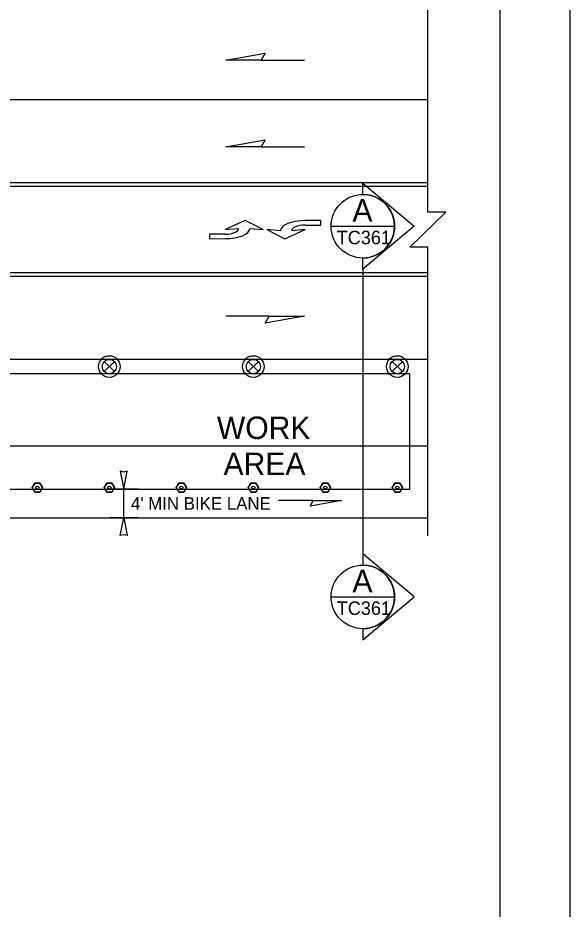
# Model space of a CAD drawing. Extents: x 99958 to 100176, y 99935 to 100011.
# Drawn here: x 100133.607 to 100136.062, y 99972.334 to 99976.293 of the extents above; entities that cross this region are included whole.
import ezdxf

# ---------------------------------------------------------------- set-up
doc = ezdxf.new("R2010")
doc.units = 0
for name, color, linetype in [('RD_ED_ShoulderPavedEdge', 7, 'Continuous'), ('RD_MK_LineEdgeYellow', 7, 'Continuous'), ('RD_MK_LineLane', 7, 'Continuous'), ('RD_MK_LineTwoWayLtTurn', 7, 'Continuous'), ('SH_GI_PlotLimits', 7, 'Continuous'), ('SH_GI_SheetBorder', 7, 'Continuous'), ('SH_TI_WZSectionCut', 7, 'Continuous'), ('TR_WZ_TrafficSafetyDrum', 7, 'Continuous'), ('TR_WZ_TubularMarker', 7, 'Continuous'), ('TR_WZ_WorkAreaLabel', 7, 'Continuous'), ('TR_WZ_WorkZoneDetails', 7, 'Continuous'), ('TR_WZ_WorkZoneTextCurrent', 7, 'Continuous')]:
    doc.layers.add(name, color=color, linetype=linetype)

msp = doc.modelspace()

# ---------------------------------------------------------------- linework, layer by layer
at = {"layer": 'RD_ED_ShoulderPavedEdge'}
msp.add_line((100132.5069, 99974.0724), (100135.43, 99974.0724), dxfattribs=at)
at = {"layer": 'RD_MK_LineEdgeYellow'}
msp.add_line((100132.7569, 99974.3924), (100135.43, 99974.3924), dxfattribs=at)
at = {"layer": 'RD_MK_LineLane'}
for points in [[(100135.43, 99975.9284), (100128.195, 99975.9284)], [(100135.43, 99974.7764), (100128.195, 99974.7764)]]:
    msp.add_lwpolyline(points, dxfattribs=at)
at = {"layer": 'RD_MK_LineTwoWayLtTurn'}
for p, q in [((100135.43, 99975.5604), (100132.2245, 99975.5604)), ((100135.43, 99975.1444), (100132.2245, 99975.1444))]:
    msp.add_line(p, q, dxfattribs=at)
for points in [[(100135.43, 99975.5445), (100132.2245, 99975.5445)], [(100135.43, 99975.1604), (100132.2245, 99975.1604)]]:
    msp.add_lwpolyline(points, dxfattribs=at)
at = {"layer": 'SH_GI_PlotLimits'}
msp.add_lwpolyline([(100119.0625, 99969.6875), (100136.0625, 99969.6875), (100136.0625, 99980.6875), (100119.0625, 99980.6875)], close=True, dxfattribs=at)
at = {"layer": 'SH_GI_SheetBorder'}
msp.add_line((100135.75, 99980.375), (100135.75, 99970), dxfattribs=at)
at = {"layer": 'SH_TI_WZSectionCut'}
for p, q in [((100135.1407, 99975.5088), (100135.1407, 99975.5587)), ((100135.1407, 99975.5587), (100135.3688, 99975.3676)), ((100135.3688, 99975.3676), (100135.1407, 99975.1764)), ((100135.1407, 99975.1764), (100135.1407, 99975.2264)), ((100135.1407, 99975.1764), (100135.1407, 99973.9125)), ((100135.1407, 99973.9125), (100135.1407, 99973.8625)), ((100135.3689, 99973.7213), (100135.1407, 99973.9125)), ((100135.1407, 99973.5302), (100135.3689, 99973.7213)), ((100135.1407, 99973.5801), (100135.1407, 99973.5302))]:
    msp.add_line(p, q, dxfattribs=at)
for points in [[(100134.9995, 99975.3676), (100135.2819, 99975.3676)], [(100134.9995, 99973.7213), (100135.2819, 99973.7213)]]:
    msp.add_lwpolyline(points, dxfattribs=at)
for centre in [(100135.1407, 99975.3676), (100135.1407, 99973.7213)]:
    msp.add_circle(centre, 0.1412, dxfattribs=at)
for centre in [(100135.1407, 99975.3676), (100135.1407, 99973.7213)]:
    msp.add_arc(centre, 0.1412, 269.9978, 90.0022, dxfattribs=at)
at = {"layer": 'TR_WZ_TrafficSafetyDrum'}
for p, q in [((100133.9913, 99974.7671), (100134.0365, 99974.7218)), ((100134.0365, 99974.7671), (100133.9913, 99974.7218)), ((100134.6313, 99974.7671), (100134.6765, 99974.7218)), ((100134.6765, 99974.7671), (100134.6313, 99974.7218)), ((100135.2713, 99974.7671), (100135.3165, 99974.7218)), ((100135.3165, 99974.7671), (100135.2713, 99974.7218))]:
    msp.add_line(p, q, dxfattribs=at)
for centre, radius in [((100134.0139, 99974.7445), 0.048), ((100134.0139, 99974.7445), 0.048), ((100134.0139, 99974.7445), 0.032), ((100134.6539, 99974.7445), 0.048), ((100134.6539, 99974.7445), 0.048), ((100134.6539, 99974.7445), 0.032), ((100135.2939, 99974.7445), 0.048), ((100135.2939, 99974.7445), 0.048), ((100135.2939, 99974.7445), 0.032)]:
    msp.add_circle(centre, radius, dxfattribs=at)
at = {"layer": 'TR_WZ_TubularMarker'}
for points in [[(100133.6708, 99974.2071), (100133.6824, 99974.2271), (100133.7055, 99974.2271), (100133.717, 99974.2071), (100133.7055, 99974.1871), (100133.6824, 99974.1871)], [(100133.9908, 99974.2071), (100134.0024, 99974.2271), (100134.0255, 99974.2271), (100134.037, 99974.2071), (100134.0255, 99974.1871), (100134.0024, 99974.1871)], [(100134.3108, 99974.2071), (100134.3224, 99974.2271), (100134.3455, 99974.2271), (100134.357, 99974.2071), (100134.3455, 99974.1871), (100134.3224, 99974.1871)], [(100134.6308, 99974.2071), (100134.6424, 99974.2271), (100134.6655, 99974.2271), (100134.677, 99974.2071), (100134.6655, 99974.1871), (100134.6424, 99974.1871)], [(100134.9508, 99974.2071), (100134.9624, 99974.2271), (100134.9855, 99974.2271), (100134.997, 99974.2071), (100134.9855, 99974.1871), (100134.9624, 99974.1871)], [(100135.2708, 99974.2071), (100135.2824, 99974.2271), (100135.3055, 99974.2271), (100135.317, 99974.2071), (100135.3055, 99974.1871), (100135.2824, 99974.1871)]]:
    msp.add_lwpolyline(points, close=True, dxfattribs=at)
for points in [[(100133.6824, 99974.1871), (100133.7055, 99974.1871), (100133.717, 99974.2071), (100133.7055, 99974.2271), (100133.6824, 99974.2271), (100133.6708, 99974.2071), (100133.6824, 99974.1871)], [(100134.0024, 99974.1871), (100134.0255, 99974.1871), (100134.037, 99974.2071), (100134.0255, 99974.2271), (100134.0024, 99974.2271), (100133.9908, 99974.2071), (100134.0024, 99974.1871)], [(100134.3224, 99974.1871), (100134.3455, 99974.1871), (100134.357, 99974.2071), (100134.3455, 99974.2271), (100134.3224, 99974.2271), (100134.3108, 99974.2071), (100134.3224, 99974.1871)], [(100134.6424, 99974.1871), (100134.6655, 99974.1871), (100134.677, 99974.2071), (100134.6655, 99974.2271), (100134.6424, 99974.2271), (100134.6308, 99974.2071), (100134.6424, 99974.1871)], [(100134.9624, 99974.1871), (100134.9855, 99974.1871), (100134.997, 99974.2071), (100134.9855, 99974.2271), (100134.9624, 99974.2271), (100134.9508, 99974.2071), (100134.9624, 99974.1871)], [(100135.2824, 99974.1871), (100135.3055, 99974.1871), (100135.317, 99974.2071), (100135.3055, 99974.2271), (100135.2824, 99974.2271), (100135.2708, 99974.2071), (100135.2824, 99974.1871)]]:
    msp.add_lwpolyline(points, dxfattribs=at)
for centre in [(100133.6939, 99974.2071), (100134.0139, 99974.2071), (100134.3339, 99974.2071), (100134.6539, 99974.2071), (100134.9739, 99974.2071), (100135.2939, 99974.2071)]:
    msp.add_circle(centre, 0.00667, dxfattribs=at)
at = {"layer": 'TR_WZ_WorkZoneDetails'}
for p, q in [((100134.6886, 99976.105), (100134.8815, 99976.105)), ((100134.6886, 99975.721), (100134.8815, 99975.721)), ((100134.7242, 99974.9684), (100134.5313, 99974.9684)), ((100134.1419, 99974.2004), (100134.0139, 99974.2004)), ((100134.0779, 99974.0724), (100134.0779, 99974.2004)), ((100134.9207, 99974.1488), (100134.7664, 99974.1488)), ((100134.9207, 99974.1488), (100134.7664, 99974.1488)), ((100134.1419, 99974.0724), (100134.0139, 99974.0724))]:
    msp.add_line(p, q, dxfattribs=at)
for points in [[(100135.43, 99973.9924), (100135.43, 99975.275), (100135.35, 99975.275), (100135.51, 99975.4299), (100135.43, 99975.4299), (100135.43, 99976.7124)], [(100134.6384, 99975.3574), (100134.6984, 99975.3525), (100134.6184, 99975.3925), (100134.5284, 99975.3525), (100134.5884, 99975.3574)], [(100134.8844, 99975.3724), (100134.9544, 99975.3724), (100134.9544, 99975.3925), (100134.8844, 99975.3924)], [(100134.7744, 99975.3475), (100134.7144, 99975.3524), (100134.7944, 99975.3124), (100134.8844, 99975.3524), (100134.8244, 99975.3475)], [(100134.5284, 99975.3325), (100134.4584, 99975.3325), (100134.4584, 99975.3124), (100134.5284, 99975.3125)]]:
    msp.add_lwpolyline(points, dxfattribs=at)
for points in [[(100134.5313, 99976.105), (100134.7064, 99976.1359), (100134.6886, 99976.105)], [(100134.5313, 99975.721), (100134.7064, 99975.7519), (100134.6886, 99975.721)], [(100134.8815, 99974.9684), (100134.7064, 99974.9376), (100134.7242, 99974.9684)], [(100128.275, 99974.7114), (100128.275, 99974.2004), (100130.4939, 99974.2004), (100130.8139, 99974.2004), (100130.8139, 99974.2004), (100130.8139, 99974.2004), (100131.1339, 99974.2004), (100131.1339, 99974.2004), (100131.1339, 99974.2004), (100131.7739, 99974.2004), (100132.0939, 99974.2004), (100132.5069, 99974.2004), (100132.5069, 99974.2004), (100135.35, 99974.2004), (100135.35, 99974.7114)], [(100134.0779, 99974.2004), (100134.0933, 99974.2791), (100134.0779, 99974.2754), (100134.0625, 99974.2791)], [(100135.0464, 99974.1488), (100134.9064, 99974.1241), (100134.9207, 99974.1488)], [(100135.0464, 99974.1488), (100134.9064, 99974.1241), (100134.9207, 99974.1488)], [(100134.0779, 99974.0724), (100134.0933, 99973.9938), (100134.0779, 99973.9975), (100134.0625, 99973.9938)]]:
    msp.add_lwpolyline(points, close=True, dxfattribs=at)
for centre, major_axis, ratio, start_param in [((100134.8844, 99975.3475), (-0.11, 0), 0.40879, 4.712524), ((100134.5284, 99975.3574), (0.06, 0), 0.41611, 4.712518), ((100134.5284, 99975.3574), (0.11, 0), 0.40879, 4.712524), ((100134.8844, 99975.3475), (-0.06, 0), 0.41611, 4.712518)]:
    msp.add_ellipse(centre, major_axis=major_axis, ratio=ratio, start_param=start_param, end_param=6.283185, dxfattribs=at)

# ---------------------------------------------------------------- texts
at = {"layer": 'SH_TI_WZSectionCut'}
for s, height, rotation, p in [('A', 0.1, 0.01, (100135.0945, 99975.3882)), ('TC361', 0.06, 360, (100135.0248, 99975.2876)), ('A', 0.1, 0.01, (100135.0945, 99973.7419)), ('TC361', 0.06, 360, (100135.0249, 99973.6413))]:
    msp.add_text(s, height=height, rotation=rotation, dxfattribs=at).set_placement(p)
at = {"layer": 'TR_WZ_WorkAreaLabel'}
for s, p in [('WORK', (100134.4919, 99974.4225)), ('AREA', (100134.5215, 99974.2624))]:
    msp.add_text(s, height=0.1, dxfattribs=at).set_placement(p)
at = {"layer": 'TR_WZ_WorkZoneTextCurrent'}
msp.add_text("4' MIN BIKE LANE", height=0.056, dxfattribs=at).set_placement((100134.1099, 99974.1084))

doc.saveas('drawing.dxf')
